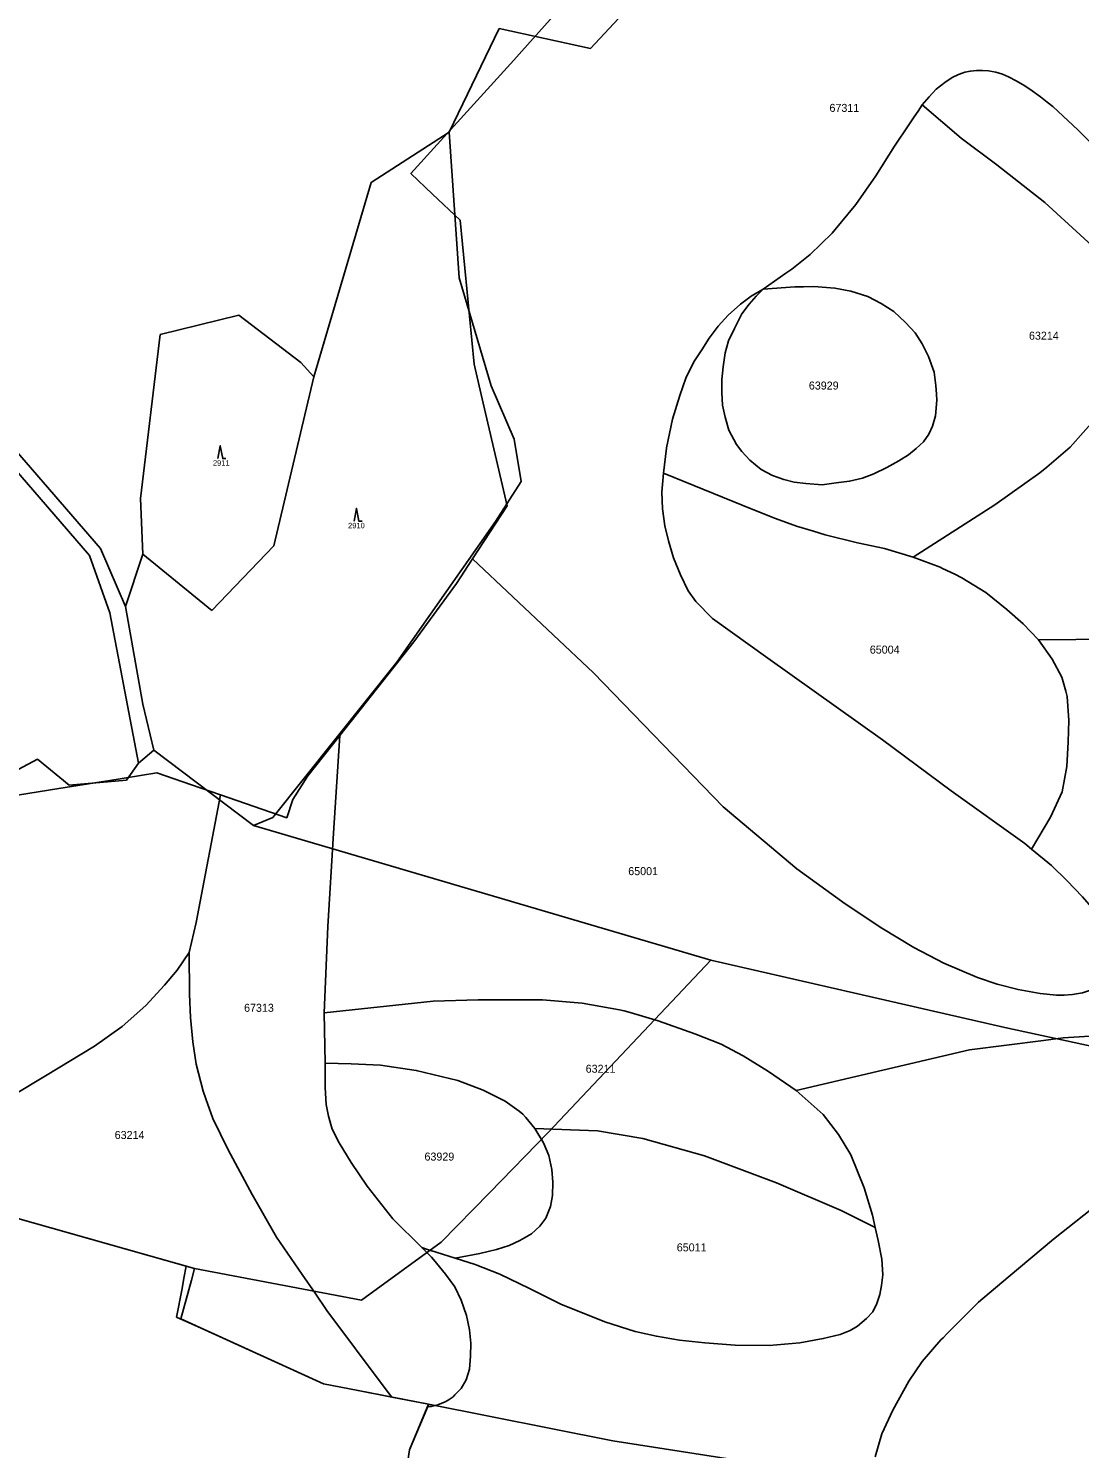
# Model space of a CAD drawing. Extents: x -546762 to -540209, y -1046851 to -1035694.
# Drawn here: x -544430.7 to -544102.4, y -1040160.4 to -1039716.8 of the extents above; entities that cross this region are included whole.
import ezdxf

# ---------------------------------------------------------------- set-up
doc = ezdxf.new("R2010")
doc.units = 0
for name, color, linetype in [('Vrstva 1', 7, 'Continuous'), ('Vrstva 13', 7, 'Continuous'), ('Vrstva 18', 7, 'Continuous'), ('Vrstva 25', 7, 'Continuous'), ('Vrstva 52', 7, 'Continuous'), ('Vrstva 53', 7, 'Continuous')]:
    doc.layers.add(name, color=color, linetype=linetype)

msp = doc.modelspace()

# ---------------------------------------------------------------- linework, layer by layer
at = {"layer": 'Vrstva 1'}
for points in [[(-544237.59, -1039704.1), (-544255.11, -1039723.07)], [(-544283.69, -1039716.79), (-544299.3, -1039749.2)], [(-544255.11, -1039723.07), (-544283.69, -1039716.79)], [(-544299.3, -1039749.2), (-544323.61, -1039764.92)], [(-544296.18, -1039794.66), (-544299.3, -1039749.2)], [(-544323.61, -1039764.92), (-544341.56, -1039825.58)], [(-544286.12, -1039828.41), (-544296.18, -1039794.66)], [(-544365, -1039806.34), (-544389.54, -1039812.32)], [(-544345.66, -1039821.07), (-544365, -1039806.34)], [(-544389.54, -1039812.32), (-544395.73, -1039863.61)], [(-544341.56, -1039825.58), (-544345.66, -1039821.07)], [(-544341.56, -1039825.58), (-544354.06, -1039878.4)], [(-544278.93, -1039845.05), (-544286.12, -1039828.41)], [(-544408.22, -1039879.23), (-544444.05, -1039837.83)], [(-544446.53, -1039841.07), (-544411.64, -1039881.39)], [(-544276.83, -1039858.26), (-544278.93, -1039845.05)], [(-544284.79, -1039870.76), (-544276.83, -1039858.26)], [(-544395.73, -1039863.61), (-544394.97, -1039880.97)], [(-544315.63, -1039914.76), (-544284.79, -1039870.76)], [(-544400.33, -1039897.36), (-544408.22, -1039879.23)], [(-544354.06, -1039878.4), (-544373.42, -1039898.64)], [(-544411.64, -1039881.39), (-544405.27, -1039899.34)], [(-544394.97, -1039880.97), (-544400.33, -1039897.36)], [(-544373.42, -1039898.64), (-544394.97, -1039880.97)], [(-544400.33, -1039897.36), (-544394.92, -1039927.89)], [(-544405.27, -1039899.34), (-544396.26, -1039946.27)], [(-544354.39, -1039963.24), (-544315.63, -1039914.76)], [(-544394.92, -1039927.89), (-544391.52, -1039942.23)], [(-544457.72, -1039960.99), (-544427.83, -1039945.08)], [(-544427.83, -1039945.08), (-544417.92, -1039953.14)], [(-544400.02, -1039951.58), (-544396.26, -1039946.27)], [(-544396.26, -1039946.27), (-544391.52, -1039942.23)], [(-544391.52, -1039942.23), (-544360.37, -1039965.74)], [(-544417.92, -1039953.14), (-544400.02, -1039951.58)], [(-544360.37, -1039965.74), (-544354.39, -1039963.24)], [(-544360.37, -1039965.74), (-544217.59, -1040007.83)], [(-544217.59, -1040007.83), (-544268.28, -1040061.54)], [(-544217.59, -1040007.83), (-544125.74, -1040028.9)], [(-544125.74, -1040028.9), (-543981.82, -1040059.99)], [(-544268.28, -1040061.54), (-544286.65, -1040080.5)], [(-544286.65, -1040080.5), (-544301.83, -1040095.94)], [(-544301.83, -1040095.94), (-544326.63, -1040114.06)], [(-544326.63, -1040114.06), (-544378.8, -1040104.1)], [(-544248.14, -1040158), (-544305.7, -1040146.57)], [(-544198.69, -1040165.64), (-544248.14, -1040158)]]:
    msp.add_lwpolyline(points, dxfattribs=at)
at = {"layer": 'Vrstva 13'}
for points in [[(-544378.8, -1040104.1), (-544440.31, -1040086.8)], [(-544379.8, -1040107.78), (-544378.8, -1040104.1)], [(-544383.09, -1040119.9), (-544379.8, -1040107.78)], [(-544338.48, -1040140.15), (-544383.09, -1040119.9)], [(-544327.72, -1040142.26), (-544338.48, -1040140.15)], [(-544305.7, -1040146.57), (-544327.72, -1040142.26)], [(-544311.69, -1040160.78), (-544305.7, -1040146.57)]]:
    msp.add_lwpolyline(points, dxfattribs=at)
at = {"layer": 'Vrstva 25'}
for points in [[(-544371.5, -1039851.13), (-544370.8, -1039847.13), (-544370, -1039851.13), (-544369, -1039851.13)], [(-544328.96, -1039870.7), (-544328.26, -1039866.7), (-544327.46, -1039870.7), (-544326.46, -1039870.7)]]:
    msp.add_lwpolyline(points, dxfattribs=at)
at = {"layer": 'Vrstva 52'}
for points in [[(-544286.59, -1039694.27), (-544280.35, -1039698.73), (-544269.21, -1039706.69), (-544264.36, -1039710.16), (-544265.92, -1039711.95), (-544276.58, -1039723.86), (-544279.1, -1039726.68), (-544302, -1039751.89), (-544311.24, -1039762.06), (-544304.47, -1039768.49), (-544295.86, -1039776.66), (-544291.48, -1039821.68), (-544288.66, -1039833.78), (-544281.17, -1039865.86), (-544284.72, -1039871.32), (-544291.97, -1039882.48)], [(-544151.53, -1039740.66), (-544149.39, -1039738.12), (-544147.15, -1039735.73), (-544144.46, -1039733.63), (-544142.22, -1039732.12), (-544140.17, -1039731.14), (-544138.71, -1039730.62), (-544138.27, -1039730.46), (-544136.46, -1039730.07), (-544134.61, -1039729.87), (-544132.66, -1039729.87), (-544130.81, -1039730.02), (-544128.56, -1039730.46), (-544126.47, -1039731.09), (-544124.61, -1039731.92), (-544122.17, -1039733.14), (-544119.49, -1039734.65), (-544117.15, -1039736.21), (-544114.56, -1039738.17), (-544112.47, -1039739.83), (-544110.73, -1039741.19), (-544102.88, -1039748.53), (-544090.76, -1039760.66)], [(-544201.25, -1039798.25), (-544194.18, -1039793.24), (-544192.31, -1039791.91), (-544186.48, -1039787.42), (-544179.61, -1039780.7), (-544178.71, -1039779.6), (-544176.7, -1039777.14), (-544172.29, -1039771.73), (-544166.02, -1039762.76), (-544160.19, -1039753.5), (-544155.72, -1039746.92), (-544154.02, -1039744.41), (-544152.79, -1039742.56), (-544151.53, -1039740.66)], [(-544073.71, -1039807.24), (-544076.78, -1039804.44), (-544093.62, -1039789.07), (-544109.46, -1039774.6), (-544113.22, -1039771.17), (-544128.27, -1039759.4), (-544139.32, -1039751.03), (-544151.53, -1039740.66)], [(-544232.39, -1039855.67), (-544231.38, -1039847.89), (-544231.37, -1039847.81), (-544229.57, -1039838.85), (-544227.27, -1039831.42), (-544225.32, -1039826), (-544222.84, -1039820.88), (-544220.37, -1039817.12), (-544218.06, -1039813.53), (-544215.24, -1039809.78), (-544212.17, -1039806.28), (-544208.33, -1039802.86), (-544205, -1039800.38), (-544201.25, -1039798.25)], [(-544201.25, -1039798.25), (-544203.37, -1039800.38), (-544205.59, -1039802.86), (-544207.9, -1039805.93), (-544210.2, -1039810.46), (-544211.99, -1039814.39), (-544213.1, -1039818.06), (-544213.7, -1039822.5), (-544214.13, -1039826.43), (-544214.13, -1039830.53), (-544213.87, -1039834.45), (-544213.12, -1039838.15), (-544211.93, -1039842.25), (-544209.54, -1039846.69), (-544207.83, -1039848.91), (-544205.36, -1039851.64), (-544201.86, -1039854.54), (-544198.27, -1039856.42), (-544194.77, -1039857.7), (-544191.53, -1039858.47), (-544187.86, -1039858.9), (-544182.74, -1039859.33), (-544178.38, -1039858.73)], [(-544178.38, -1039858.73), (-544174.2, -1039858.22), (-544170.19, -1039857.28), (-544166.61, -1039855.91), (-544162.59, -1039853.95), (-544158.84, -1039851.81), (-544155.77, -1039849.93), (-544153.46, -1039847.97), (-544151.16, -1039845.92), (-544149.45, -1039843.53), (-544148.34, -1039841.05), (-544147.41, -1039837.74), (-544146.98, -1039832.87), (-544147.09, -1039830.97), (-544147.24, -1039828.26), (-544147.83, -1039824.16), (-544149.54, -1039819.29), (-544151.5, -1039815.28), (-544153.72, -1039811.86), (-544156.71, -1039808.62), (-544160.38, -1039805.2), (-544164.31, -1039802.64), (-544168.49, -1039800.5), (-544173.87, -1039798.79), (-544178.82, -1039797.86), (-544185.39, -1039797.34), (-544188.63, -1039797.43), (-544191.28, -1039797.51), (-544201.25, -1039798.25)], [(-544154.39, -1039881.94), (-544128.87, -1039865.57), (-544114.75, -1039855.63), (-544112.66, -1039853.83), (-544105.34, -1039847.52), (-544097.16, -1039838.38), (-544094.82, -1039835.77), (-544094.1, -1039834.97), (-544084.95, -1039823.46), (-544073.71, -1039807.24)], [(-544117.37, -1039973.16), (-544119.5, -1039971.42), (-544142.51, -1039954.94), (-544163.94, -1039938.99), (-544199.75, -1039913.43), (-544217.02, -1039901.11), (-544222.22, -1039895.81), (-544224.62, -1039892.48), (-544227.01, -1039887.44), (-544229.23, -1039882.14), (-544230.77, -1039876.85), (-544231.88, -1039872.15), (-544232.65, -1039866.86), (-544232.9, -1039861.65), (-544232.39, -1039855.67)], [(-544154.39, -1039881.94), (-544163.35, -1039879.25), (-544171.72, -1039877.46), (-544181.87, -1039874.92), (-544185.49, -1039873.84), (-544190.84, -1039872.23), (-544197.41, -1039869.84), (-544204.43, -1039867), (-544232.39, -1039855.67)], [(-544291.97, -1039882.48), (-544296.95, -1039890.14), (-544310.31, -1039908.33), (-544333.47, -1039937.65)], [(-544291.97, -1039882.48), (-544254.25, -1039918.09), (-544213.74, -1039959.94), (-544190.73, -1039979.29), (-544175.62, -1039990.26), (-544164.18, -1039997.78), (-544154.2, -1040003.84), (-544144.81, -1040008.79), (-544134.31, -1040013.23), (-544128.08, -1040015.28), (-544121.59, -1040016.99), (-544114.68, -1040018.27)], [(-544115.26, -1039907.8), (-544120.04, -1039902.72), (-544125.11, -1039898.23), (-544131.69, -1039893), (-544139.15, -1039888.37), (-544141.37, -1039887.28), (-544145.15, -1039885.43), (-544145.88, -1039885.08), (-544154.39, -1039881.94)], [(-544020.31, -1039909.87), (-544035.94, -1039909.57), (-544080.38, -1039907.47), (-544115.26, -1039907.8)], [(-544111.46, -1039963.12), (-544107.87, -1039955.2), (-544106.38, -1039947.28), (-544105.93, -1039939.66), (-544105.78, -1039932.94), (-544106.23, -1039925.46), (-544106.72, -1039923.75), (-544107.94, -1039919.46), (-544110.92, -1039913.78), (-544115.26, -1039907.8)], [(-544333.47, -1039937.65), (-544343.41, -1039950.23), (-544348.11, -1039957.62), (-544350.01, -1039963.32), (-544370.73, -1039956.19)], [(-544338.34, -1040024.28), (-544337.19, -1039997.28), (-544335.37, -1039968.14), (-544333.47, -1039937.65)], [(-544370.73, -1039956.19), (-544379.76, -1039953.08), (-544390.62, -1039949.31), (-544405.89, -1039951.76), (-544407.97, -1039952.09), (-544421.15, -1039954.21), (-544450.37, -1039958.91), (-544456.29, -1039959.86), (-544454.8, -1039957.02), (-544456.33, -1039957.42), (-544480.43, -1039963.7), (-544512.68, -1039985.1), (-544516.71, -1039987.78), (-544523.06, -1040000), (-544533.79, -1040020.63), (-544535.41, -1040023.75), (-544547.07, -1040016.65), (-544555.58, -1040010.42), (-544569.82, -1040000), (-544582.97, -1039990.37), (-544593.31, -1039988.42)], [(-544370.73, -1039956.19), (-544377.88, -1039993.85), (-544378.29, -1039996.01), (-544380.53, -1040005.42)], [(-544117.37, -1039973.16), (-544111.46, -1039963.12)], [(-544114.68, -1040018.27), (-544109.56, -1040018.76), (-544107.17, -1040018.71), (-544104.59, -1040018.52), (-544101.47, -1040017.98), (-544099.27, -1040017.3), (-544097.32, -1040016.42), (-544095.61, -1040015.01), (-544094.05, -1040013), (-544093.12, -1040011.35), (-544092.15, -1040008.32), (-544091.71, -1040005.83), (-544091.71, -1040003.68), (-544091.86, -1040001.59), (-544092.39, -1039999.44), (-544093.61, -1039997.14), (-544095.12, -1039995.19), (-544097.99, -1039992.01), (-544101.49, -1039987.99), (-544106.35, -1039982.96), (-544111.13, -1039978.26), (-544117.37, -1039973.16)], [(-544480.66, -1040077.71), (-544446.4, -1040056.53), (-544425.34, -1040043.98), (-544410.1, -1040034.71), (-544401.44, -1040028.59), (-544393.97, -1040022.01), (-544388.15, -1040015.58), (-544384.26, -1040010.95), (-544380.53, -1040005.42)], [(-544380.53, -1040005.42), (-544380.4, -1040018.4), (-544380.1, -1040025.72), (-544379.35, -1040033.34), (-544378.31, -1040040.36), (-544376.07, -1040048.73), (-544375.24, -1040051.09), (-544373.08, -1040057.25), (-544368.3, -1040067.12), (-544360.83, -1040081.02), (-544353.21, -1040094.32), (-544345.21, -1040105.98), (-544341.17, -1040111.86), (-544337.46, -1040117.26), (-544319.23, -1040141.63)], [(-544338.34, -1040024.28), (-544304.23, -1040020.64), (-544290.19, -1040020.19), (-544270.17, -1040020.19), (-544257.78, -1040021.23), (-544246.1, -1040023.35), (-544244.63, -1040023.62), (-544242.71, -1040024.19), (-544234.03, -1040026.76), (-544222.53, -1040030.8), (-544214.31, -1040034.09), (-544207.44, -1040037.67), (-544199.52, -1040042.6), (-544190.86, -1040048.58)], [(-544338.04, -1040039.97), (-544338.34, -1040024.28)], [(-544025.23, -1040044.72), (-544030.25, -1040040.58), (-544034.29, -1040037.89), (-544038.92, -1040035.49), (-544045.04, -1040033.4), (-544053.25, -1040031.46), (-544061.32, -1040030.41), (-544079.24, -1040030.3), (-544107.48, -1040032.13), (-544113.67, -1040032.9), (-544136.75, -1040035.79), (-544190.86, -1040048.58)], [(-544307.86, -1040097.56), (-544316.86, -1040088.66), (-544324.86, -1040078.41), (-544329.9, -1040071.07), (-544333.65, -1040064.92), (-544335.79, -1040060.65), (-544336.98, -1040056.55), (-544337.67, -1040052.96), (-544338.01, -1040047.58), (-544338.04, -1040039.97)], [(-544272.53, -1040060.36), (-544275.37, -1040056.95), (-544276.26, -1040055.88), (-544277.44, -1040055.02), (-544281.79, -1040051.84), (-544288.66, -1040048.41), (-544296.57, -1040045.42), (-544309.57, -1040042.28), (-544320.77, -1040040.63), (-544329.88, -1040040.19), (-544338.04, -1040039.97)], [(-544190.86, -1040048.58), (-544182.49, -1040056.06), (-544177.72, -1040062.33), (-544173.83, -1040068.61), (-544169.65, -1040078.92), (-544167.11, -1040087.44)], [(-544025.23, -1040044.72), (-544026.85, -1040044.47), (-544028.51, -1040044.52), (-544031.05, -1040044.88), (-544034.37, -1040045.82), (-544039.67, -1040047.87), (-544039.73, -1040047.9), (-544045.9, -1040050.61), (-544054.43, -1040055.22), (-544072.42, -1040066.62), (-544094.08, -1040082.01), (-544110.51, -1040095.01), (-544124.7, -1040106.82), (-544133.94, -1040114.65), (-544143.87, -1040124.58), (-544145.04, -1040125.76), (-544145.74, -1040126.46), (-544151.56, -1040133.19), (-544155.74, -1040139.31), (-544160.67, -1040148.43), (-544164.11, -1040155.75), (-544166.2, -1040162.93)], [(-544272.53, -1040060.36), (-544269.84, -1040064.84), (-544268.11, -1040068.84), (-544267.25, -1040073.19), (-544266.91, -1040077.21), (-544267, -1040081.31), (-544267.68, -1040084.81), (-544269.05, -1040088.39), (-544271.01, -1040090.96), (-544273.57, -1040093.35), (-544277.16, -1040095.4), (-544280.57, -1040096.93), (-544284.5, -1040098.21), (-544289.68, -1040099.45)], [(-544166.23, -1040091.33), (-544176.89, -1040085.99), (-544197.02, -1040077.36), (-544219.5, -1040068.99), (-544238.84, -1040063.5), (-544252.96, -1040061.15), (-544272.53, -1040060.36)], [(-544317.22, -1040144.31), (-544327.72, -1040142.26), (-544338.48, -1040140.15), (-544376.78, -1040122.76), (-544384.41, -1040119.3), (-544382.72, -1040110.4), (-544382.11, -1040107.17), (-544381.4, -1040103.45), (-544440.31, -1040086.8), (-544480.66, -1040077.71)], [(-544167.11, -1040087.44), (-544166.23, -1040091.33)], [(-544166.23, -1040091.33), (-544165.32, -1040095.36), (-544164.12, -1040101.19), (-544163.85, -1040106.14), (-544164.28, -1040109.47), (-544164.79, -1040112.28), (-544165.73, -1040115.1), (-544167.01, -1040117.66), (-544168.89, -1040119.8), (-544171.79, -1040122.11), (-544174.01, -1040123.56), (-544177.17, -1040124.75), (-544182.46, -1040126.03), (-544189.8, -1040127.31)], [(-544305.99, -1040147.26), (-544304.87, -1040147.2), (-544304.54, -1040147.12), (-544303.17, -1040146.79), (-544300.69, -1040145.94), (-544299.6, -1040145.24), (-544298.05, -1040144.23), (-544297.49, -1040143.65), (-544295.57, -1040141.67), (-544293.95, -1040138.93), (-544292.92, -1040135.6), (-544292.58, -1040131.51), (-544292.5, -1040127.49), (-544292.92, -1040123.31), (-544293.86, -1040118.78), (-544295.57, -1040114.08), (-544297.53, -1040109.9), (-544300.43, -1040105.89), (-544304.13, -1040101.38), (-544304.76, -1040100.62), (-544306.65, -1040098.75), (-544307.86, -1040097.56)], [(-544297.45, -1040100.94), (-544303.29, -1040099.04), (-544306.34, -1040098.05), (-544307.86, -1040097.56)], [(-544289.68, -1040099.45), (-544297.45, -1040100.94)], [(-544189.8, -1040127.31), (-544199.36, -1040128.17), (-544209.95, -1040128.08), (-544219.48, -1040127.39), (-544227.39, -1040126.5), (-544234.56, -1040125.3), (-544241.14, -1040123.81), (-544250.7, -1040120.82), (-544264.44, -1040115.29), (-544274.15, -1040110.36), (-544283.41, -1040105.87), (-544291.17, -1040102.89), (-544297.45, -1040100.94)], [(-544319.23, -1040141.63), (-544317.22, -1040144.31)], [(-544305.99, -1040147.26), (-544305.7, -1040146.57), (-544317.22, -1040144.31)], [(-544262.29, -1040229.56), (-544284.05, -1040203.44), (-544296.97, -1040183.01), (-544313.15, -1040170.43), (-544311.69, -1040160.78), (-544305.99, -1040147.26)]]:
    msp.add_lwpolyline(points, dxfattribs=at)

# ---------------------------------------------------------------- texts
at = {"layer": 'Vrstva 18'}
for s, p in [('2911', (-544373.07, -1039853.34)), ('2910', (-544330.86, -1039872.91))]:
    msp.add_text(s, height=1.7, dxfattribs=at).set_placement(p)
at = {"layer": 'Vrstva 53'}
for s, p in [('67311', (-544180.5, -1039742.83)), ('63214', (-544118.19, -1039813.99)), ('63929', (-544186.94, -1039829.57)), ('65004', (-544167.9, -1039912.06)), ('65001', (-544243.35, -1039981.26)), ('67313', (-544363.34, -1040023.95)), ('63211', (-544256.65, -1040042.99)), ('63214', (-544403.75, -1040063.68)), ('63929', (-544306.99, -1040070.43)), ('65011', (-544228.19, -1040098.79))]:
    msp.add_text(s, height=2.5, dxfattribs=at).set_placement(p)

doc.saveas('drawing.dxf')
